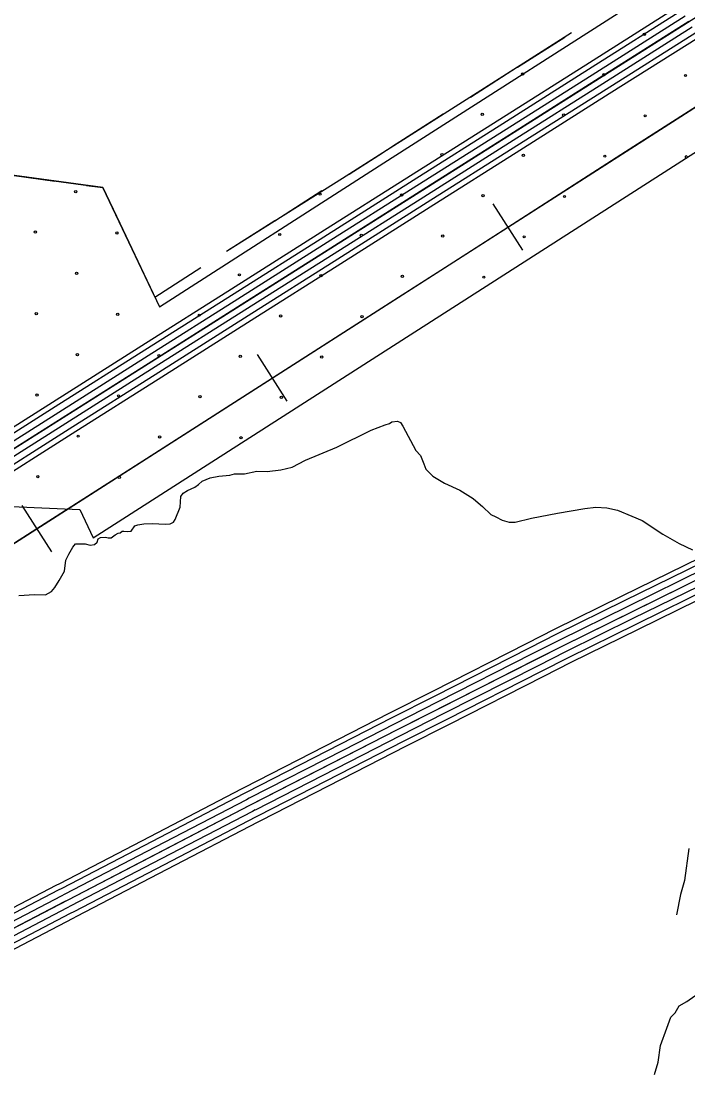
# Model space of a CAD drawing. Extents: x 1551132 to 1791609, y 378168 to 563823.
# Drawn here: x 1625000 to 1628148, y 450753 to 455713 of the extents above; entities that cross this region are included whole.
import ezdxf

# ---------------------------------------------------------------- set-up
doc = ezdxf.new("R2010")
doc.units = 0
for name, color, linetype in [('DESIGN - CONTOURS - Intermediate with optional Text', 7, 'Continuous'), ('DESIGN - EROSION CONTROL - Devices', 7, 'Continuous'), ('DESIGN - SCRATCH - User 1', 7, 'Continuous'), ('DESIGN - TRANSPORTATION - Text', 7, 'Continuous'), ('SURVEY - CENTERLINE - Preliminary Text', 7, 'Continuous'), ('SURVEY - CONTROL with Text', 7, 'Continuous'), ('SURVEY - VEGETATION - Features with Text', 7, 'Continuous')]:
    doc.layers.add(name, color=color, linetype=linetype)

msp = doc.modelspace()

# ---------------------------------------------------------------- linework, layer by layer
at = {"layer": 'DESIGN - CONTOURS - Intermediate with optional Text'}
for p, q in [((1627368.373, 454631.173), (1627228.193, 454850.154)), ((1626256.532, 453919.646), (1626116.41, 454138.659)), ((1625144.683, 453208.201), (1625004.553, 453427.215))]:
    msp.add_line(p, q, dxfattribs=at)
for points in [[(1612145.231, 441701.576), (1612806.008, 443097.171), (1613337.671, 444230.551), (1613557.699, 444703.614), (1613736.495, 445064.757), (1613870.917, 445337.247), (1613961.065, 445515.31), (1614095.137, 445731.574), (1614208.768, 445911.946), (1614403.205, 446168.136), (1614520.253, 446311.682), (1614714.307, 446527.387), (1614922.752, 446747.401), (1615105.206, 446913.106), (1615343.876, 447112.428), (1615502.53, 447233.856), (1615845.356, 447466.846), (1616489.183, 447881.299), (1618897.035, 449389.198), (1622661.59, 451773.671), (1627020.164, 454562.613), (1631283.316, 457291.92), (1633260.678, 458540.762), (1634119.05, 459056.359)], [(1627854.12, 455096.519), (1628409.966, 455452.378)], [(1627298.283, 454740.668), (1627854.12, 455096.519)], [(1626742.396, 454384.875), (1627020.164, 454562.613), (1627298.283, 454740.668)], [(1626186.467, 454029.157), (1626742.396, 454384.875)], [(1625630.546, 453673.43), (1626186.467, 454029.157)], [(1625074.618, 453317.704), (1625630.546, 453673.43)], [(1624518.689, 452961.986), (1625074.618, 453317.704)]]:
    msp.add_lwpolyline(points, dxfattribs=at)
at = {"layer": 'DESIGN - EROSION CONTROL - Devices'}
msp.add_lwpolyline([(1625277.346, 453406.99), (1625340.328, 453274.436)], dxfattribs=at)
for centre in [(1627942.402, 455650.118), (1627942.402, 455650.118), (1627367.439, 455463.441), (1627367.439, 455463.441), (1627751.992, 455459.708), (1627751.992, 455459.708), (1628136.545, 455455.974), (1628136.545, 455455.974), (1627177.029, 455273.032), (1627177.029, 455273.032), (1627561.582, 455269.298), (1627561.582, 455269.298), (1627946.135, 455265.565), (1627946.135, 455265.565), (1626986.619, 455082.622), (1626986.619, 455082.622), (1627371.172, 455078.888), (1627371.172, 455078.888), (1627755.725, 455075.155), (1627755.725, 455075.155), (1625257.998, 454907.146), (1625257.998, 454907.146), (1626411.657, 454895.946), (1626411.657, 454895.946), (1626796.21, 454892.212), (1626796.21, 454892.212), (1627180.763, 454888.479), (1627180.763, 454888.479), (1627565.316, 454884.745), (1627565.316, 454884.745), (1625067.588, 454716.737), (1625067.588, 454716.737), (1625452.141, 454713.003), (1625452.141, 454713.003), (1626221.247, 454705.536), (1626221.247, 454705.536), (1626605.8, 454701.803), (1626605.8, 454701.803), (1626990.353, 454698.069), (1626990.353, 454698.069), (1627374.906, 454694.335), (1627374.906, 454694.335), (1625261.731, 454522.593), (1625261.731, 454522.593), (1626030.837, 454515.126), (1626030.837, 454515.126), (1626415.39, 454511.393), (1626415.39, 454511.393), (1626799.943, 454507.659), (1626799.943, 454507.659), (1627184.496, 454503.926), (1627184.496, 454503.926), (1625071.322, 454332.184), (1625071.322, 454332.184), (1625455.875, 454328.45), (1625455.875, 454328.45), (1625840.428, 454324.717), (1625840.428, 454324.717), (1626224.981, 454320.983), (1626224.981, 454320.983), (1626609.534, 454317.25), (1626609.534, 454317.25), (1625265.465, 454138.04), (1625265.465, 454138.04), (1625650.018, 454134.307), (1625650.018, 454134.307), (1626034.571, 454130.573), (1626034.571, 454130.573), (1626419.124, 454126.84), (1626419.124, 454126.84), (1625075.055, 453947.631), (1625075.055, 453947.631), (1625459.608, 453943.897), (1625459.608, 453943.897), (1625844.161, 453940.164), (1625844.161, 453940.164), (1626228.714, 453936.43), (1626228.714, 453936.43), (1625269.199, 453753.487), (1625269.199, 453753.487), (1625653.751, 453749.754), (1625653.751, 453749.754), (1626038.304, 453746.02), (1626038.304, 453746.02), (1625078.789, 453563.078), (1625078.789, 453563.078), (1625463.342, 453559.344), (1625463.342, 453559.344)]:
    msp.add_circle(centre, 5.28, dxfattribs=at)
msp.add_arc((1628140.278, 455071.421), 5.28, 339.267286, 265.987348, dxfattribs=at)
at = {"layer": 'DESIGN - SCRATCH - User 1'}
for points in [[(1622958.702, 456341.182), (1623710.801, 456243.73), (1623582.962, 455512.094), (1623403.432, 454451.274), (1623383.5, 454344.755), (1623346.692, 453939.394), (1623799.256, 453479.224), (1624164.747, 453455.949), (1625277.346, 453406.99)], [(1627598.293, 455657.708), (1626517.718, 454970.131), (1625969.697, 454625.505)], [(1625340.328, 453274.436), (1627117.004, 454411.292), (1628338.025, 455192.988)], [(1625631.255, 454410.6), (1625385.453, 454927.088), (1624898.164, 454992.981)]]:
    msp.add_lwpolyline(points, dxfattribs=at)
at = {"layer": 'DESIGN - TRANSPORTATION - Text'}
for points in [[(1625854.391, 453541.094), (1625892.632, 453556.627), (1625932.773, 453564.119), (1625984.896, 453569.453), (1626006.996, 453575.178), (1626055.07, 453576.545), (1626113.277, 453587.812), (1626161.326, 453587.178), (1626225.491, 453594.354), (1626279.723, 453607.679), (1626342.205, 453640.947), (1626491.118, 453701.148), (1626652.289, 453781.242), (1626718.679, 453806.443), (1626738.795, 453814.193), (1626750.904, 453822.06), (1626776.961, 453823.718), (1626790.903, 453817.518), (1626802.719, 453801.318), (1626863.384, 453686.215), (1626885.109, 453661.864), (1626900.667, 453623.555), (1626910.358, 453597.354), (1626943.999, 453564.828), (1626999.664, 453532.002), (1627071.346, 453498.977), (1627134.953, 453460.034), (1627146.819, 453447.842), (1627178.527, 453421.358), (1627218.134, 453384.732), (1627242.008, 453372.39), (1627271.866, 453357.956), (1627303.782, 453347.506), (1627331.806, 453347.14), (1627410.138, 453366.157), (1627532.585, 453390.616), (1627661.015, 453412.991), (1627713.139, 453418.317), (1627765.171, 453415.625), (1627815.095, 453404.941), (1627882.827, 453375.974), (1627932.634, 453355.257), (1628029.982, 453291.805), (1628107.521, 453246.671), (1628169.245, 453217.778)], [(1624988.753, 453001.021), (1625062.909, 453006.054), (1625114.958, 453005.371), (1625143.182, 453021.046), (1625159.424, 453038.88), (1625179.857, 453072.698), (1625204.423, 453116.491), (1625211.064, 453168.55), (1625225.422, 453196.434), (1625243.864, 453230.285), (1625256.072, 453246.161), (1625276.088, 453245.902), (1625302.121, 453245.561), (1625326.07, 453239.227), (1625346.136, 453242.969), (1625358.278, 453252.836), (1625364.477, 453268.803), (1625374.561, 453274.687), (1625398.61, 453276.37), (1625410.601, 453274.212), (1625424.618, 453274.02), (1625444.809, 453287.795), (1625458.917, 453295.629), (1625466.95, 453297.529), (1625477.058, 453305.421), (1625485.066, 453305.312), (1625503.066, 453303.071), (1625519.107, 453304.862), (1625537.44, 453330.688), (1625551.506, 453334.513), (1625579.606, 453340.163), (1625619.671, 453341.638), (1625679.712, 453338.847), (1625703.761, 453340.53), (1625719.877, 453348.339), (1625728.036, 453360.264), (1625750.768, 453418.124), (1625753.385, 453468.225), (1625765.593, 453484.101), (1625785.784, 453497.876), (1625820.017, 453513.468), (1625838.183, 453525.26), (1625854.391, 453541.094)], [(1628152.011, 451808.208), (1628132.128, 451656.063), (1628113.304, 451590.136), (1628094.112, 451494.125)], [(1627990.214, 450741.289), (1628006.981, 450799.215), (1628018.005, 450877.267), (1628049.096, 450959.061), (1628067.779, 451010.946), (1628088.079, 451032.73), (1628106.503, 451064.564), (1628142.811, 451086.123), (1628181.168, 451111.665), (1628229.534, 451137.074)]]:
    msp.add_lwpolyline(points, dxfattribs=at)
at = {"layer": 'SURVEY - CENTERLINE - Preliminary Text'}
for points in [[(1635395.575, 466952.157), (1635274.269, 466246.214), (1635144.763, 465243.987), (1635050.748, 464441.75), (1634914.734, 463371.497), (1634791.028, 462343.212), (1634707.054, 461544.908), (1634629.881, 460854.673), (1634576.424, 460392.527), (1634557.174, 460305.884), (1634527.016, 460206.664), (1634499.542, 460132.879), (1634434.327, 459994.784), (1634372.903, 459896.139), (1634289.797, 459785.828), (1634207.598, 459689.751), (1634078.693, 459574.423), (1631875.119, 458081.166), (1628887.98, 456175.573), (1619639.743, 450326.089)], [(1628105.731, 455783.412), (1627683.166, 455516.138)], [(1628118.939, 455762.52), (1627696.374, 455495.246)], [(1628135.514, 455736.319), (1627712.949, 455469.045)], [(1628152.08, 455710.118), (1627729.515, 455442.844)], [(1628168.646, 455683.918), (1627746.081, 455416.644)], [(1628185.221, 455657.717), (1627762.656, 455390.443)], [(1628198.962, 455635.983), (1627776.397, 455368.709)], [(1627683.183, 455516.155), (1627260.617, 455248.881)], [(1627696.391, 455495.262), (1627273.825, 455227.989)], [(1627712.965, 455469.062), (1627290.4, 455201.788)], [(1627729.531, 455442.861), (1627306.966, 455175.587)], [(1627746.098, 455416.66), (1627323.533, 455149.387)], [(1627762.672, 455390.46), (1627340.107, 455123.186)], [(1627776.414, 455368.726), (1627353.848, 455101.452)], [(1627260.634, 455248.889), (1626838.069, 454981.615)], [(1627273.842, 455227.997), (1626851.277, 454960.723)], [(1627290.417, 455201.796), (1626867.851, 454934.522)], [(1627306.983, 455175.596), (1626884.418, 454908.322)], [(1627323.549, 455149.395), (1626900.984, 454882.121)], [(1627340.124, 455123.194), (1626917.559, 454855.92)], [(1627353.865, 455101.46), (1626931.3, 454834.186)], [(1626838.077, 454981.624), (1626415.512, 454714.358)], [(1626851.285, 454960.731), (1626428.72, 454693.466)], [(1626867.86, 454934.531), (1626445.295, 454667.265)], [(1626884.426, 454908.33), (1626461.861, 454641.064)], [(1626900.992, 454882.129), (1626478.427, 454614.864)], [(1626917.567, 454855.929), (1626495.002, 454588.663)], [(1626931.308, 454834.195), (1626508.743, 454566.929)], [(1626415.529, 454714.366), (1625992.963, 454447.092)], [(1626428.737, 454693.474), (1626006.171, 454426.2)], [(1626445.311, 454667.273), (1626022.746, 454400)], [(1626461.877, 454641.073), (1626039.312, 454373.799)], [(1626478.444, 454614.872), (1626055.878, 454347.598)], [(1626495.018, 454588.671), (1626072.453, 454321.398)], [(1626508.76, 454566.938), (1626086.194, 454299.664)], [(1625992.98, 454447.101), (1625570.415, 454179.827)], [(1626006.188, 454426.209), (1625583.623, 454158.935)], [(1626022.763, 454400.008), (1625600.197, 454132.734)], [(1626039.329, 454373.807), (1625616.764, 454106.533)], [(1626055.895, 454347.607), (1625633.33, 454080.333)], [(1626072.47, 454321.406), (1625649.905, 454054.132)], [(1626086.211, 454299.672), (1625663.646, 454032.398)], [(1625570.423, 454179.835), (1625147.858, 453912.57)], [(1625583.631, 454158.943), (1625161.066, 453891.677)], [(1625600.206, 454132.742), (1625177.64, 453865.477)], [(1625616.772, 454106.542), (1625194.207, 453839.276)], [(1625633.338, 454080.341), (1625210.773, 453813.075)], [(1625649.913, 454054.14), (1625227.348, 453786.875)], [(1625663.654, 454032.406), (1625241.089, 453765.141)], [(1625147.875, 453912.578), (1624725.309, 453645.304)], [(1625161.083, 453891.686), (1624738.517, 453624.412)], [(1625177.657, 453865.485), (1624755.092, 453598.211)], [(1625194.223, 453839.284), (1624771.658, 453572.011)], [(1625210.79, 453813.084), (1624788.224, 453545.81)], [(1625227.364, 453786.883), (1624804.799, 453519.609)], [(1625241.106, 453765.149), (1624818.54, 453497.875)]]:
    msp.add_lwpolyline(points, dxfattribs=at)
at = {"layer": 'SURVEY - CONTROL with Text'}
for points in [[(1629215.604, 453592.947), (1629181.096, 453575.388), (1628839.154, 453401.458), (1628244.893, 453102.425), (1627555.767, 452763.166), (1626775.485, 452367.555), (1626078.018, 452010.421), (1625220.696, 451564.217), (1623874.053, 450863.031)], [(1628284.217, 453219.295), (1628206.252, 453180.061), (1627836.661, 452998.106)], [(1628295.325, 453197.22), (1628217.269, 453157.935), (1627847.577, 452975.93)], [(1628309.267, 453169.527), (1628231.077, 453130.176), (1627861.269, 452948.121)], [(1628323.2, 453141.835), (1628244.893, 453102.425), (1627874.96, 452920.304)], [(1628337.133, 453114.142), (1628258.709, 453074.675), (1627888.651, 452892.486)], [(1628351.074, 453086.45), (1628272.517, 453046.916), (1627902.343, 452864.677)], [(1628362.632, 453063.474), (1628283.975, 453023.898), (1627913.701, 452841.602)], [(1627836.678, 452998.114), (1627517.01, 452840.743), (1627387.938, 452775.3)], [(1627847.594, 452975.938), (1627528.06, 452818.634), (1627399.121, 452753.257)], [(1627861.285, 452948.129), (1627541.909, 452790.9), (1627413.137, 452725.607)], [(1627874.977, 452920.312), (1627555.767, 452763.166), (1627427.154, 452697.956)], [(1627888.668, 452892.495), (1627569.625, 452735.432), (1627441.17, 452670.305)], [(1627902.359, 452864.686), (1627583.475, 452707.698), (1627455.186, 452642.655)], [(1627913.717, 452841.61), (1627594.975, 452684.697), (1627466.819, 452619.721)], [(1627387.963, 452775.308), (1626942.015, 452549.21)], [(1627399.138, 452753.266), (1626953.19, 452527.168)], [(1627413.154, 452725.615), (1626967.206, 452499.517)], [(1627427.17, 452697.964), (1626981.222, 452471.866)], [(1627441.187, 452670.314), (1626995.239, 452444.216)], [(1627455.203, 452642.663), (1627009.255, 452416.565)], [(1627466.836, 452619.729), (1627020.888, 452393.631)], [(1626942.023, 452549.218), (1626736.12, 452444.824), (1626496.25, 452321.996)], [(1626953.206, 452527.176), (1626747.336, 452422.798), (1626507.517, 452299.995)], [(1626967.223, 452499.526), (1626761.411, 452395.181), (1626521.65, 452272.403)], [(1626981.239, 452471.875), (1626775.485, 452367.555), (1626535.774, 452244.81)], [(1626995.255, 452444.224), (1626789.56, 452339.93), (1626549.899, 452217.218)], [(1627009.272, 452416.573), (1626803.635, 452312.312), (1626564.032, 452189.626)], [(1627020.905, 452393.639), (1626815.309, 452289.395), (1626575.748, 452166.733)], [(1626496.275, 452322.004), (1626051.227, 452094.123)], [(1626507.533, 452300.003), (1626062.485, 452072.122)], [(1626521.666, 452272.411), (1626076.618, 452044.53)], [(1626535.791, 452244.819), (1626090.743, 452016.937)], [(1626549.916, 452217.226), (1626104.868, 451989.345)], [(1626564.049, 452189.634), (1626119.001, 451961.753)], [(1626575.765, 452166.742), (1626130.717, 451938.86)], [(1626051.236, 452094.131), (1626038.236, 452087.481), (1625607.163, 451863.125)], [(1626062.502, 452072.131), (1626049.577, 452065.514), (1625618.571, 451841.199)], [(1626076.627, 452044.538), (1626063.802, 452037.971), (1625632.887, 451813.699)], [(1626090.76, 452016.946), (1626078.018, 452010.421), (1625647.195, 451786.198)], [(1626104.893, 451989.353), (1626092.235, 451982.87), (1625661.503, 451758.697)], [(1626119.017, 451961.761), (1626106.459, 451955.327), (1625675.819, 451731.196)], [(1626130.742, 451938.869), (1626118.259, 451932.477), (1625687.686, 451708.387)], [(1625607.179, 451863.133), (1625180.656, 451641.135), (1625163.656, 451632.285)], [(1625618.587, 451841.208), (1625192.072, 451619.21), (1625175.064, 451610.36)], [(1625632.904, 451813.707), (1625206.38, 451591.717), (1625189.381, 451582.867)], [(1625647.212, 451786.206), (1625220.696, 451564.217), (1625203.697, 451555.367)], [(1625661.52, 451758.705), (1625235.013, 451536.716), (1625218.013, 451527.866)], [(1625675.836, 451731.205), (1625249.321, 451509.224), (1625232.329, 451500.373)], [(1625687.702, 451708.396), (1625261.195, 451486.406), (1625244.204, 451477.556)], [(1625163.665, 451632.294), (1624720.183, 451401.379)], [(1625175.081, 451610.368), (1624731.599, 451379.453)], [(1625189.397, 451582.876), (1624745.916, 451351.961)], [(1625203.714, 451555.375), (1624760.232, 451324.46)], [(1625218.03, 451527.874), (1624774.548, 451296.96)], [(1625232.346, 451500.382), (1624788.865, 451269.467)], [(1625244.221, 451477.573), (1624800.739, 451246.658)]]:
    msp.add_lwpolyline(points, dxfattribs=at)
at = {"layer": 'SURVEY - VEGETATION - Features with Text'}
for points in [[(1623710.801, 456243.73), (1623582.962, 455512.094), (1623403.432, 454451.274), (1623383.5, 454344.755), (1623346.692, 453939.394), (1623799.256, 453479.224), (1624164.747, 453455.949), (1625277.346, 453406.99)], [(1625652.655, 454364.698), (1626712.722, 455043.008), (1628102.19, 455932.549)], [(1627343.941, 455495.229), (1627566.277, 455637.574)], [(1627121.062, 455353.758), (1627343.399, 455496.104)], [(1626770.829, 455132.994), (1626993.165, 455275.34)], [(1625340.328, 453274.436), (1627117.004, 454411.292), (1628338.025, 455192.988)], [(1626548.367, 454990.882), (1626688.639, 455080.634), (1626770.72, 455133.186)], [(1624898.164, 454992.981), (1625385.453, 454927.088), (1625652.655, 454364.698)], [(1624898.164, 454992.981), (1625159.767, 454957.605)], [(1625308.413, 454937.505), (1625385.453, 454927.088), (1625465.384, 454758.85)], [(1626197.825, 454770.593), (1626420.195, 454912.88)], [(1625465.384, 454758.859), (1625578.681, 454520.402)], [(1625974.914, 454629.172), (1626197.284, 454771.459)], [(1625631.463, 454410.425), (1625848.1, 454549.053)], [(1625622.03, 454430.275), (1625631.463, 454410.425)], [(1625277.346, 453406.99), (1625340.328, 453274.436)]]:
    msp.add_lwpolyline(points, dxfattribs=at)

doc.saveas('drawing.dxf')
